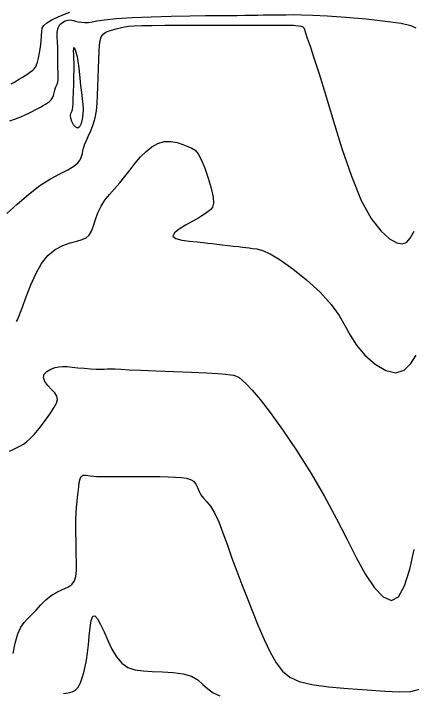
# Model space of a CAD drawing. Extents: x 2566142 to 2571431, y 418755 to 421584.
# Drawn here: x 2566367.4 to 2566541.8, y 420100.3 to 420398.5 of the extents above; entities that cross this region are included whole.
import ezdxf

# ---------------------------------------------------------------- set-up
doc = ezdxf.new("R2010")
doc.units = 0
doc.layers.add('Contour_ADS_Major', color=7, linetype='Continuous')
doc.layers.add('Contour_ADS_Minor', color=7, linetype='Continuous')

msp = doc.modelspace()

# ---------------------------------------------------------------- linework, layer by layer
at = {"layer": 'Contour_ADS_Major'}
msp.add_lwpolyline([(2566368.69, 420263.36), (2566369, 420264.11), (2566370.91, 420269.02), (2566372.92, 420274.22), (2566374.98, 420279.45), (2566377.18, 420284.41), (2566379.61, 420288.82), (2566382.4, 420292.42), (2566385.59, 420295), (2566388.97, 420296.73), (2566392.24, 420297.87), (2566395.13, 420298.67), (2566397.41, 420299.38), (2566399.16, 420300.2), (2566400.5, 420301.35), (2566401.55, 420303.03), (2566402.45, 420305.35), (2566403.33, 420308.14), (2566404.37, 420311.13), (2566405.69, 420314.05), (2566407.41, 420316.7), (2566409.45, 420319.17), (2566411.67, 420321.62), (2566413.95, 420324.19), (2566416.19, 420327), (2566418.41, 420329.94), (2566420.66, 420332.86), (2566422.99, 420335.62), (2566425.44, 420338.07), (2566428, 420340.09), (2566430.67, 420341.56), (2566433.44, 420342.34), (2566436.27, 420342.39), (2566439.04, 420341.89), (2566441.61, 420341.08), (2566443.81, 420340.23), (2566445.56, 420339.48), (2566446.98, 420338.54), (2566448.28, 420337), (2566449.64, 420334.48), (2566451.17, 420330.76), (2566452.72, 420326.33), (2566454.02, 420321.87), (2566454.85, 420318.04), (2566455.02, 420315.35), (2566454.62, 420313.63), (2566453.8, 420312.52), (2566452.72, 420311.68), (2566451.48, 420310.81), (2566449.98, 420309.81), (2566448.11, 420308.64), (2566445.72, 420307.25), (2566442.82, 420305.63), (2566439.97, 420303.92), (2566437.87, 420302.28), (2566437.23, 420300.88), (2566438.51, 420299.85), (2566441.2, 420299.14), (2566444.57, 420298.67), (2566447.85, 420298.34), (2566450.49, 420298.08), (2566452.61, 420297.84), (2566454.53, 420297.62), (2566456.54, 420297.38), (2566458.87, 420297.1), (2566461.38, 420296.81), (2566463.84, 420296.53), (2566466.02, 420296.27), (2566467.78, 420296.06), (2566469.25, 420295.88), (2566470.65, 420295.71), (2566472.18, 420295.52), (2566474.08, 420295.24), (2566476.57, 420294.56), (2566479.89, 420293.1), (2566484.28, 420290.51), (2566489.8, 420286.57), (2566495.88, 420281.65), (2566501.76, 420276.27), (2566506.68, 420270.95), (2566510.15, 420266.11), (2566512.65, 420261.65), (2566514.91, 420257.37), (2566517.67, 420253.07), (2566521.44, 420248.68), (2566525.92, 420244.75), (2566530.6, 420241.93), (2566534.96, 420240.91), (2566538.6, 420242.12), (2566541.55, 420244.98), (2566543.95, 420248.65)], dxfattribs=at)
at = {"layer": 'Contour_ADS_Minor'}
for points in [[(2566366.23, 420367.7), (2566367.39, 420368.35), (2566368.65, 420369.07), (2566369.96, 420369.84), (2566371.26, 420370.63), (2566372.48, 420371.41), (2566373.59, 420372.14), (2566374.53, 420372.79), (2566375.28, 420373.31), (2566375.8, 420373.69), (2566376.16, 420373.98), (2566376.44, 420374.28), (2566376.72, 420374.66), (2566377.06, 420375.21), (2566377.46, 420376.03), (2566377.89, 420377.24), (2566378.32, 420378.96), (2566378.74, 420381.23), (2566379.1, 420383.81), (2566379.39, 420386.42), (2566379.57, 420388.76), (2566379.67, 420390.6), (2566379.92, 420392.05), (2566380.59, 420393.28), (2566381.97, 420394.47), (2566384.2, 420395.75), (2566386.94, 420397.03), (2566389.7, 420398.19), (2566392.02, 420399.09)], [(2566386.05, 420366.73), (2566386.41, 420367.51), (2566386.73, 420368.38), (2566386.93, 420369.52), (2566386.97, 420371.03), (2566386.89, 420372.82), (2566386.78, 420374.73), (2566386.7, 420376.62), (2566386.71, 420378.39), (2566386.76, 420380.1), (2566386.79, 420381.87), (2566386.74, 420383.81), (2566386.58, 420385.99), (2566386.43, 420388.26), (2566386.47, 420390.42), (2566386.84, 420392.28), (2566387.66, 420393.68), (2566388.78, 420394.65), (2566390.02, 420395.27), (2566391.16, 420395.6), (2566392.09, 420395.72), (2566392.87, 420395.68), (2566393.65, 420395.51), (2566394.57, 420395.25), (2566395.73, 420394.95), (2566397.1, 420394.69), (2566398.59, 420394.54), (2566400.14, 420394.57), (2566401.76, 420394.85), (2566403.93, 420395.3), (2566407.24, 420395.83), (2566412.27, 420396.35), (2566419.33, 420396.78), (2566427.73, 420397.11), (2566436.5, 420397.35), (2566444.66, 420397.52), (2566451.48, 420397.62), (2566457.01, 420397.68), (2566461.54, 420397.71), (2566465.36, 420397.74), (2566468.71, 420397.78), (2566471.7, 420397.83), (2566474.42, 420397.88), (2566476.94, 420397.92), (2566479.36, 420397.95), (2566481.76, 420397.96), (2566484.24, 420397.98), (2566486.92, 420398.01), (2566489.93, 420398.05), (2566493.66, 420398.04), (2566498.53, 420397.89), (2566504.95, 420397.55), (2566513.09, 420396.97), (2566522, 420396.17), (2566530.46, 420395.25), (2566537.26, 420394.25), (2566541.51, 420393.25), (2566543.71, 420392.22)], [(2566391.08, 420330.01), (2566393.73, 420331.51), (2566395.52, 420332.97), (2566396.6, 420334.42), (2566397.19, 420335.81), (2566397.51, 420337.1), (2566397.77, 420338.3), (2566398.06, 420339.5), (2566398.49, 420340.87), (2566399.15, 420342.54), (2566400.09, 420344.63), (2566401.19, 420347.09), (2566402.27, 420349.84), (2566403.16, 420352.79), (2566403.73, 420355.9), (2566404.06, 420359.18), (2566404.22, 420362.68), (2566404.33, 420366.45), (2566404.47, 420370.49), (2566404.63, 420374.59), (2566404.79, 420378.49), (2566404.94, 420381.91), (2566405.09, 420384.66), (2566405.32, 420386.77), (2566405.77, 420388.36), (2566406.57, 420389.53), (2566407.78, 420390.37), (2566409.27, 420390.98), (2566410.83, 420391.42), (2566412.28, 420391.77), (2566413.49, 420392.11), (2566414.65, 420392.42), (2566415.99, 420392.7), (2566417.79, 420392.94), (2566420.28, 420393.12), (2566423.64, 420393.25), (2566428.06, 420393.33), (2566433.72, 420393.39), (2566440.6, 420393.42), (2566448.01, 420393.43), (2566455.04, 420393.44), (2566460.82, 420393.44), (2566464.72, 420393.45), (2566467.28, 420393.46), (2566469.28, 420393.46), (2566471.54, 420393.47), (2566474.62, 420393.47), (2566478.22, 420393.47), (2566481.81, 420393.47), (2566484.85, 420393.47), (2566486.95, 420393.47), (2566488.31, 420393.46), (2566489.25, 420393.45), (2566490.11, 420393.4), (2566491.14, 420393.32), (2566492.26, 420393.2), (2566493.32, 420393.01), (2566494.15, 420392.74), (2566494.66, 420392.33), (2566495.01, 420391.55), (2566495.43, 420390.11), (2566496.15, 420387.75), (2566497.35, 420384.15), (2566499.09, 420379.04), (2566501.37, 420372.08), (2566504.2, 420362.98), (2566507.56, 420351.7), (2566511.37, 420339.3), (2566515.49, 420327.14), (2566519.82, 420316.56), (2566524.2, 420308.6), (2566528.42, 420303.14), (2566532.25, 420299.74), (2566535.43, 420297.96), (2566537.82, 420297.44), (2566539.66, 420298.12), (2566541.27, 420300), (2566542.97, 420303.08)], [(2566365.74, 420351.52), (2566368.18, 420352.37), (2566370.48, 420353.24), (2566372.45, 420354.06), (2566374.11, 420354.83), (2566375.55, 420355.55), (2566376.84, 420356.23), (2566378.05, 420356.88), (2566379.2, 420357.51), (2566380.29, 420358.12), (2566381.32, 420358.73), (2566382.28, 420359.33), (2566383.14, 420359.98), (2566383.88, 420360.72), (2566384.47, 420361.61), (2566384.89, 420362.65), (2566385.19, 420363.78), (2566385.44, 420364.9), (2566385.71, 420365.9), (2566386.05, 420366.73)], [(2566364.44, 420310.85), (2566368.9, 420314.95), (2566373.87, 420319.21), (2566378.88, 420323.06), (2566383.53, 420326.05), (2566387.64, 420328.28), (2566391.08, 420330.01)], [(2566365.57, 420206.5), (2566367.4, 420207.42), (2566368.99, 420208.2), (2566370.39, 420208.91), (2566371.67, 420209.64), (2566372.99, 420210.57), (2566374.48, 420211.91), (2566376.31, 420213.86), (2566378.54, 420216.51), (2566380.95, 420219.6), (2566383.23, 420222.72), (2566385.07, 420225.49), (2566386.22, 420227.62), (2566386.65, 420229.26), (2566386.39, 420230.66), (2566385.49, 420232.06), (2566384.04, 420233.66), (2566382.42, 420235.38), (2566381.06, 420237.14), (2566380.42, 420238.8), (2566380.8, 420240.27), (2566382, 420241.52), (2566383.69, 420242.5), (2566385.52, 420243.19), (2566387.24, 420243.58), (2566388.95, 420243.71), (2566390.81, 420243.64), (2566392.98, 420243.44), (2566395.57, 420243.17), (2566398.38, 420242.88), (2566401.13, 420242.63), (2566403.57, 420242.48), (2566405.51, 420242.46), (2566407.08, 420242.52), (2566408.52, 420242.6), (2566410.03, 420242.64), (2566411.87, 420242.59), (2566414.41, 420242.46), (2566418.04, 420242.28), (2566423.16, 420242.05), (2566429.94, 420241.8), (2566437.65, 420241.54), (2566445.32, 420241.26), (2566452, 420240.96), (2566456.94, 420240.65), (2566460.3, 420240.34), (2566462.47, 420240.06), (2566463.83, 420239.83), (2566464.73, 420239.65), (2566465.47, 420239.36), (2566466.31, 420238.79), (2566467.53, 420237.74), (2566469.37, 420236.02), (2566471.97, 420233.3), (2566475.46, 420229.22), (2566479.94, 420223.44), (2566485.44, 420215.77), (2566491.58, 420206.66), (2566497.85, 420196.74), (2566503.78, 420186.64), (2566509, 420176.91), (2566513.58, 420167.83), (2566517.76, 420159.6), (2566521.75, 420152.42), (2566525.69, 420146.58), (2566529.51, 420142.6), (2566533.06, 420141.07), (2566536.19, 420142.59), (2566538.82, 420147.45), (2566541.06, 420154.77), (2566543.08, 420163.35)], [(2566367.11, 420117.79), (2566368.05, 420122.34), (2566369.18, 420126.33), (2566370.5, 420129.26), (2566371.99, 420131.37), (2566373.62, 420133.09), (2566375.39, 420134.81), (2566377.29, 420136.85), (2566379.32, 420139.09), (2566381.5, 420141.28), (2566383.86, 420143.2), (2566386.38, 420144.68), (2566388.87, 420145.85), (2566391.12, 420146.93), (2566392.9, 420148.11), (2566394.07, 420149.59), (2566394.7, 420151.54), (2566394.94, 420154.14), (2566394.95, 420157.53), (2566394.86, 420161.79), (2566394.74, 420166.58), (2566394.65, 420171.47), (2566394.66, 420176.04), (2566394.8, 420179.94), (2566395.04, 420183.24), (2566395.34, 420186.06), (2566395.64, 420188.57), (2566395.9, 420190.86), (2566396.18, 420192.85), (2566396.55, 420194.43), (2566397.06, 420195.48), (2566397.82, 420195.94), (2566399.04, 420195.96), (2566400.99, 420195.74), (2566403.9, 420195.49), (2566407.91, 420195.37), (2566412.71, 420195.37), (2566417.86, 420195.41), (2566422.91, 420195.46), (2566427.52, 420195.45), (2566431.61, 420195.4), (2566435.21, 420195.3), (2566438.33, 420195.17), (2566441, 420195), (2566443.21, 420194.7), (2566444.99, 420194.17), (2566446.33, 420193.31), (2566447.27, 420192.06), (2566447.99, 420190.53), (2566448.67, 420188.91), (2566449.51, 420187.34), (2566450.67, 420185.92), (2566452.1, 420184.37), (2566453.73, 420182.35), (2566455.49, 420179.5), (2566457.3, 420175.56), (2566459.17, 420170.74), (2566461.11, 420165.33), (2566463.13, 420159.62), (2566465.24, 420153.87), (2566467.45, 420148.08), (2566469.75, 420142.18), (2566472.16, 420136.13), (2566474.67, 420129.93), (2566477.25, 420123.88), (2566479.88, 420118.33), (2566482.53, 420113.62), (2566485.25, 420110.02), (2566488.44, 420107.4), (2566492.6, 420105.53), (2566498.21, 420104.18), (2566505.52, 420103.16), (2566513.88, 420102.38), (2566522.4, 420101.79), (2566530.2, 420101.31), (2566536.57, 420100.98), (2566541.55, 420101.13), (2566545.39, 420102.17)], [(2566389.21, 420100.15), (2566391.31, 420100.45), (2566393.08, 420100.89), (2566394.54, 420101.7), (2566395.73, 420103.05), (2566396.69, 420104.86), (2566397.48, 420107.04), (2566398.15, 420109.47), (2566398.77, 420112.08), (2566399.32, 420114.91), (2566399.8, 420118.04), (2566400.21, 420121.56), (2566400.56, 420125.43), (2566400.92, 420129.19), (2566401.38, 420132.27), (2566402.05, 420134.1), (2566402.98, 420134.26), (2566404.15, 420132.94), (2566405.52, 420130.48), (2566407.03, 420127.22), (2566408.65, 420123.51), (2566410.44, 420119.73), (2566412.46, 420116.26), (2566414.78, 420113.47), (2566417.47, 420111.63), (2566420.56, 420110.6), (2566424.11, 420110.11), (2566428.15, 420109.92), (2566432.65, 420109.77), (2566437.29, 420109.49), (2566441.67, 420108.9), (2566445.39, 420107.84), (2566448.21, 420106.2), (2566450.42, 420104.23), (2566452.48, 420102.22), (2566454.84, 420100.48), (2566457.79, 420099.24)]]:
    msp.add_lwpolyline(points, dxfattribs=at)
msp.add_lwpolyline([(2566393.78, 420379.35), (2566393.73, 420380.63), (2566393.7, 420381.96), (2566393.73, 420383.04), (2566393.84, 420383.59), (2566394.06, 420383.39), (2566394.35, 420382.62), (2566394.66, 420381.57), (2566394.95, 420380.51), (2566395.17, 420379.62), (2566395.35, 420378.72), (2566395.54, 420377.53), (2566395.76, 420375.77), (2566396.06, 420373.26), (2566396.4, 420370.23), (2566396.77, 420367), (2566397.14, 420363.89), (2566397.46, 420361.16), (2566397.7, 420358.75), (2566397.8, 420356.53), (2566397.73, 420354.37), (2566397.43, 420352.21), (2566396.94, 420350.27), (2566396.28, 420348.85), (2566395.47, 420348.24), (2566394.58, 420348.62), (2566393.69, 420349.74), (2566392.94, 420351.21), (2566392.46, 420352.66), (2566392.31, 420353.8), (2566392.43, 420354.65), (2566392.69, 420355.32), (2566392.98, 420355.92), (2566393.2, 420356.56), (2566393.35, 420357.48), (2566393.46, 420358.89), (2566393.55, 420361.05), (2566393.65, 420364.05), (2566393.73, 420367.53), (2566393.81, 420370.99), (2566393.85, 420373.91), (2566393.87, 420375.95), (2566393.86, 420377.31), (2566393.83, 420378.33), (2566393.78, 420379.35)], close=True, dxfattribs=at)

doc.saveas('drawing.dxf')
